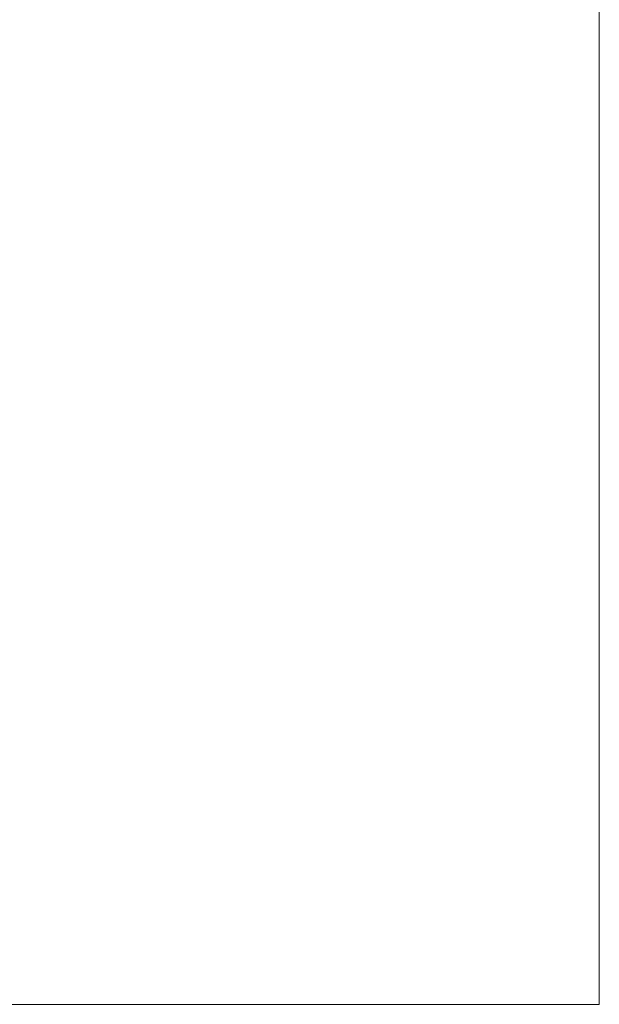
# Model space of a CAD drawing. Header units: millimetres. Extents: x -30280 to 309309, y -17460 to 4378.
# Tile 401 of 656: x 126791 to 127420, y -11436 to -10368. Entities that reach past the tile are written whole.
import ezdxf

# ---------------------------------------------------------------- set-up
doc = ezdxf.new("R2010")
doc.units = ezdxf.units.MM
doc.header["$MEASUREMENT"] = 0
doc.linetypes.add('Wipeout_Contour', pattern=[1000, 0, -1000])
doc.layers.add('P1_PLANTA PRIMERA_3_10_ESTR_Fotjats_Pluma_Nº__1', color=7, linetype='Continuous', lineweight=5)
doc.layers.add('P1_PLANTA PRIMERA_3_12_FAÇ_Façana_Pluma_Nº__7', color=7, linetype='Continuous', lineweight=5)
doc.layers.add('P1_PLANTA PRIMERA_3_12_FAÇ_Façana', color=7, linetype='Continuous')

msp = doc.modelspace()

# ---------------------------------------------------------------- wipeouts: each hides what was drawn before it
at = {"color": 254, "linetype": 'Wipeout_Contour', "lineweight": 0, "ltscale": 9782597.178973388}
msp.add_wipeout([(126245.2, -10684.1), (126245.2, -10686), (126352.4, -10686), (126352.4, -10711.1), (126317.4, -10711.1), (126317.4, -10716.1), (126337.4, -10716.1), (126337.4, -10754.1), (126362.4, -10754.1), (126362.4, -10766.1), (126337.4, -10766.1), (126337.4, -10892.3), (126317.4, -10892.3), (126317.4, -10897.3), (126337.4, -10897.3), (126337.4, -10930.1), (126458.2, -10930.1), (126443.3, -10927.4), (126441.5, -10792.4), (126470.2, -10585.4), (126499.6, -10486.5), (126592.7, -10486.5), (126634.3, -10493.8), (126631.7, -10502.6), (126637.8, -10502.6), (126646.3, -10503.5), (126614.8, -10619.5), (126585.3, -10860.6), (126586.6, -10930.1), (126612.9, -10930.1), (126597.7, -10927.4), (126595.9, -10792.4), (126625, -10585.4), (126654.8, -10486.5), (126703, -10486.5), (126745.1, -10493.8), (126742.5, -10502.6), (126748.7, -10502.6), (126757.3, -10503.5), (126725.4, -10619.5), (126695.4, -10860.6), (126697.4, -10962), (126696.7, -10966.4), (126694.7, -10973), (126691.7, -10979.1), (126687.8, -10984.4), (126683.2, -10988.9), (126678, -10992.4), (126672.3, -10994.8), (126666.4, -10996.1), (126494.5, -10996.1), (126494.5, -11036.1), (126468, -11036.1), (126468, -11136.1), (126477.5, -11136.1), (126477.5, -11283.1), (126668.3, -11283.1), (126721, -11306.1), (126744.4, -11371.6), (126741.8, -11372.3), (126733.5, -11373.9), (126737.8, -11374.1), (126737.8, -11390.1), (126736.6, -11391.4), (126749.5, -11386.1), (126752.6, -11386.1), (126770, -11393.7), (126777.2, -11412.1), (126775.9, -11412.1), (126769.3, -11429), (126753.2, -11436.1), (127420.2, -11436.1), (127420.2, -8989.1), (126245.2, -8989.1), (126245.2, -10680.8), (126247.1, -10681), (126247.2, -10684.1)], dxfattribs=at).dxf.layer = 'P1_PLANTA PRIMERA_3_12_FAÇ_Façana'

# ---------------------------------------------------------------- next in the draw order: linework, layer by layer
at = {"layer": 'P1_PLANTA PRIMERA_3_10_ESTR_Fotjats_Pluma_Nº__1', "color": 7, "linetype": 'Continuous', "lineweight": 5}
msp.add_line((127420.2, -11436.1), (125602.4, -11436.1), dxfattribs=at)
at = {"layer": 'P1_PLANTA PRIMERA_3_12_FAÇ_Façana_Pluma_Nº__7', "color": 7, "linetype": 'Continuous', "lineweight": 5}
msp.add_line((127420.2, -8136.1), (127420.2, -11436.1), dxfattribs=at)

doc.saveas('drawing.dxf')
